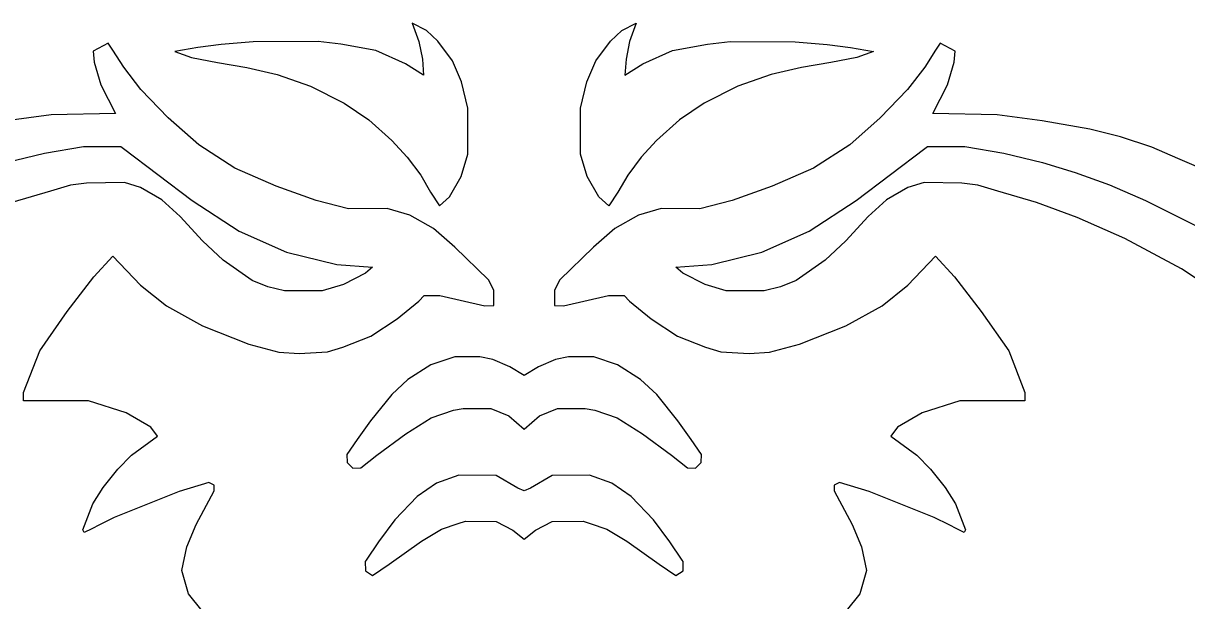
# Model space of a CAD drawing. Extents: x 1374139 to 1377472, y 1168351 to 1170484.
# Drawn here: x 1375830.79 to 1375839.61, y 1170297.92 to 1170302.3 of the extents above; entities that cross this region are included whole.
import ezdxf

# ---------------------------------------------------------------- set-up
doc = ezdxf.new("R2010")
doc.units = 0
doc.layers.add('26', color=7, linetype='Continuous')

msp = doc.modelspace()

# ---------------------------------------------------------------- linework, layer by layer
at = {"layer": '26'}
for p, q in [((1375831.4305, 1170302.1453), (1375831.318, 1170302.0837)), ((1375831.466, 1170302.0904), (1375831.4305, 1170302.1453)), ((1375837.7402, 1170302.1453), (1375837.7047, 1170302.0904)), ((1375837.8527, 1170302.0837), (1375837.7402, 1170302.1453)), ((1375831.318, 1170302.0837), (1375831.3248, 1170302.0004)), ((1375831.5492, 1170301.9618), (1375831.466, 1170302.0904)), ((1375837.7047, 1170302.0904), (1375837.6215, 1170301.9618)), ((1375837.846, 1170302.0004), (1375837.8527, 1170302.0837)), ((1375831.3248, 1170302.0004), (1375831.376, 1170301.8272)), ((1375831.6787, 1170301.7919), (1375831.5492, 1170301.9618)), ((1375837.6215, 1170301.9618), (1375837.492, 1170301.7919)), ((1375837.7947, 1170301.8272), (1375837.846, 1170302.0004)), ((1375831.376, 1170301.8272), (1375831.4879, 1170301.6102)), ((1375831.8855, 1170301.5774), (1375831.6787, 1170301.7919)), ((1375837.492, 1170301.7919), (1375837.2852, 1170301.5774)), ((1375837.6828, 1170301.6102), (1375837.7947, 1170301.8272)), ((1375830.9995, 1170301.6016), (1375830.6596, 1170301.556)), ((1375831.4879, 1170301.6102), (1375830.9995, 1170301.6016)), ((1375832.1176, 1170301.373), (1375831.8855, 1170301.5774)), ((1375837.2852, 1170301.5774), (1375837.0531, 1170301.373)), ((1375838.1713, 1170301.6016), (1375837.6828, 1170301.6102)), ((1375838.5111, 1170301.556), (1375838.1713, 1170301.6016)), ((1375838.8748, 1170301.4915), (1375838.5111, 1170301.556)), ((1375839.1068, 1170301.4343), (1375838.8748, 1170301.4915)), ((1375839.3439, 1170301.3552), (1375839.1068, 1170301.4343)), ((1375830.6569, 1170301.2406), (1375830.9486, 1170301.3106)), ((1375830.9486, 1170301.3106), (1375831.2442, 1170301.3613)), ((1375831.2442, 1170301.3613), (1375831.5272, 1170301.3604)), ((1375831.5272, 1170301.3604), (1375831.5476, 1170301.3449)), ((1375831.5476, 1170301.3449), (1375831.808, 1170301.1477)), ((1375832.3925, 1170301.1955), (1375832.1176, 1170301.373)), ((1375837.0531, 1170301.373), (1375836.7782, 1170301.1955)), ((1375837.3627, 1170301.1477), (1375837.6231, 1170301.3449)), ((1375837.6231, 1170301.3449), (1375837.6435, 1170301.3604)), ((1375837.6435, 1170301.3604), (1375837.9265, 1170301.3613)), ((1375837.9265, 1170301.3613), (1375838.2221, 1170301.3106)), ((1375838.2221, 1170301.3106), (1375838.5138, 1170301.2406)), ((1375839.5415, 1170301.2703), (1375839.3439, 1170301.3552)), ((1375838.5138, 1170301.2406), (1375838.7636, 1170301.1649)), ((1375839.701, 1170301.2017), (1375839.5415, 1170301.2703)), ((1375831.808, 1170301.1477), (1375832.0684, 1170300.9505)), ((1375832.7061, 1170301.0593), (1375832.3925, 1170301.1955)), ((1375836.7782, 1170301.1955), (1375836.4646, 1170301.0593)), ((1375837.1023, 1170300.9505), (1375837.3627, 1170301.1477)), ((1375838.7636, 1170301.1649), (1375839.0225, 1170301.0692)), ((1375831.1451, 1170301.0671), (1375830.995, 1170301.0228)), ((1375831.2674, 1170301.0842), (1375831.1451, 1170301.0671)), ((1375831.5541, 1170301.088), (1375831.2674, 1170301.0842)), ((1375831.6762, 1170301.0497), (1375831.5541, 1170301.088)), ((1375831.8381, 1170300.9555), (1375831.6762, 1170301.0497)), ((1375833.0079, 1170300.9516), (1375832.7061, 1170301.0593)), ((1375836.4646, 1170301.0593), (1375836.1628, 1170300.9516)), ((1375837.4945, 1170301.0497), (1375837.3326, 1170300.9555)), ((1375837.6166, 1170301.088), (1375837.4945, 1170301.0497)), ((1375837.9033, 1170301.0842), (1375837.6166, 1170301.088)), ((1375838.0257, 1170301.0671), (1375837.9033, 1170301.0842)), ((1375838.1757, 1170301.0228), (1375838.0257, 1170301.0671)), ((1375839.0225, 1170301.0692), (1375839.2962, 1170300.9515)), ((1375830.995, 1170301.0228), (1375830.7008, 1170300.936)), ((1375838.47, 1170300.936), (1375838.1757, 1170301.0228)), ((1375831.978, 1170300.8311), (1375831.8381, 1170300.9555)), ((1375832.0684, 1170300.9505), (1375832.4253, 1170300.7195)), ((1375833.2532, 1170300.8887), (1375833.0079, 1170300.9516)), ((1375833.5458, 1170300.892), (1375833.2532, 1170300.8887)), ((1375833.719, 1170300.8407), (1375833.5458, 1170300.892)), ((1375835.6249, 1170300.892), (1375835.4517, 1170300.8407)), ((1375835.9175, 1170300.8887), (1375835.6249, 1170300.892)), ((1375836.1628, 1170300.9516), (1375835.9175, 1170300.8887)), ((1375836.7454, 1170300.7195), (1375837.1023, 1170300.9505)), ((1375837.3326, 1170300.9555), (1375837.1927, 1170300.8311)), ((1375838.7775, 1170300.8226), (1375838.47, 1170300.936)), ((1375839.2962, 1170300.9515), (1375839.7354, 1170300.7314)), ((1375832.1471, 1170300.6464), (1375831.978, 1170300.8311)), ((1375833.8981, 1170300.7406), (1375833.719, 1170300.8407)), ((1375835.4517, 1170300.8407), (1375835.2726, 1170300.7406)), ((1375837.1927, 1170300.8311), (1375837.0237, 1170300.6464)), ((1375839.1379, 1170300.6637), (1375838.7775, 1170300.8226)), ((1375832.4253, 1170300.7195), (1375832.7835, 1170300.5604)), ((1375834.0603, 1170300.5977), (1375833.8981, 1170300.7406)), ((1375835.2726, 1170300.7406), (1375835.1104, 1170300.5977)), ((1375836.3872, 1170300.5604), (1375836.7454, 1170300.7195)), ((1375832.303, 1170300.4993), (1375832.1471, 1170300.6464)), ((1375837.0237, 1170300.6464), (1375836.8677, 1170300.4993)), ((1375839.5681, 1170300.4332), (1375839.1379, 1170300.6637)), ((1375831.3219, 1170300.3724), (1375831.4665, 1170300.5297)), ((1375831.4665, 1170300.5297), (1375831.6767, 1170300.311)), ((1375832.7835, 1170300.5604), (1375833.1639, 1170300.4662)), ((1375834.3147, 1170300.3491), (1375834.0603, 1170300.5977)), ((1375835.1104, 1170300.5977), (1375834.856, 1170300.3491)), ((1375836.0068, 1170300.4662), (1375836.3872, 1170300.5604)), ((1375837.4941, 1170300.311), (1375837.7042, 1170300.5297)), ((1375837.7042, 1170300.5297), (1375837.8489, 1170300.3724)), ((1375832.5222, 1170300.3462), (1375832.303, 1170300.4993)), ((1375833.1639, 1170300.4662), (1375833.4363, 1170300.4461)), ((1375833.4363, 1170300.4461), (1375833.3825, 1170300.4015)), ((1375835.7344, 1170300.4461), (1375836.0068, 1170300.4662)), ((1375835.7882, 1170300.4015), (1375835.7344, 1170300.4461)), ((1375836.8677, 1170300.4993), (1375836.6485, 1170300.3462)), ((1375839.8795, 1170300.2265), (1375839.5681, 1170300.4332)), ((1375831.1213, 1170300.1102), (1375831.3219, 1170300.3724)), ((1375832.6414, 1170300.2961), (1375832.5222, 1170300.3462)), ((1375833.3825, 1170300.4015), (1375833.2144, 1170300.314)), ((1375834.3554, 1170300.2727), (1375834.3147, 1170300.3491)), ((1375834.856, 1170300.3491), (1375834.8153, 1170300.2727)), ((1375835.9563, 1170300.314), (1375835.7882, 1170300.4015)), ((1375836.6485, 1170300.3462), (1375836.5293, 1170300.2961)), ((1375837.8489, 1170300.3724), (1375838.0494, 1170300.1102)), ((1375831.6767, 1170300.311), (1375831.8725, 1170300.1537)), ((1375832.7671, 1170300.2659), (1375832.6414, 1170300.2961)), ((1375833.0538, 1170300.2669), (1375832.7671, 1170300.2659)), ((1375833.2144, 1170300.314), (1375833.0538, 1170300.2669)), ((1375834.3562, 1170300.1546), (1375834.3554, 1170300.2727)), ((1375834.8153, 1170300.2727), (1375834.8145, 1170300.1546)), ((1375836.1169, 1170300.2669), (1375835.9563, 1170300.314)), ((1375836.4036, 1170300.2659), (1375836.1169, 1170300.2669)), ((1375836.5293, 1170300.2961), (1375836.4036, 1170300.2659)), ((1375837.2982, 1170300.1537), (1375837.4941, 1170300.311)), ((1375833.6235, 1170300.0551), (1375833.7858, 1170300.188)), ((1375833.7858, 1170300.188), (1375833.8267, 1170300.2316)), ((1375833.8267, 1170300.2316), (1375833.9461, 1170300.2316)), ((1375833.9461, 1170300.2316), (1375834.2875, 1170300.1541)), ((1375834.8832, 1170300.1541), (1375835.2246, 1170300.2316)), ((1375835.2246, 1170300.2316), (1375835.344, 1170300.2316)), ((1375835.344, 1170300.2316), (1375835.3849, 1170300.188)), ((1375835.3849, 1170300.188), (1375835.5472, 1170300.0551)), ((1375830.9124, 1170299.8114), (1375831.1213, 1170300.1102)), ((1375831.8725, 1170300.1537), (1375832.1458, 1170300.0015)), ((1375834.2875, 1170300.1541), (1375834.3562, 1170300.1546)), ((1375834.8145, 1170300.1546), (1375834.8832, 1170300.1541)), ((1375837.0249, 1170300.0015), (1375837.2982, 1170300.1537)), ((1375838.0494, 1170300.1102), (1375838.2583, 1170299.8114)), ((1375832.1458, 1170300.0015), (1375832.4977, 1170299.8615)), ((1375833.4227, 1170299.9229), (1375833.6235, 1170300.0551)), ((1375835.5472, 1170300.0551), (1375835.748, 1170299.9229)), ((1375836.673, 1170299.8615), (1375837.0249, 1170300.0015)), ((1375833.2117, 1170299.8388), (1375833.4227, 1170299.9229)), ((1375835.748, 1170299.9229), (1375835.959, 1170299.8388)), ((1375830.7898, 1170299.4956), (1375830.9124, 1170299.8114)), ((1375832.4977, 1170299.8615), (1375832.726, 1170299.8008)), ((1375833.0951, 1170299.805), (1375833.2117, 1170299.8388)), ((1375835.959, 1170299.8388), (1375836.0756, 1170299.805)), ((1375836.4447, 1170299.8008), (1375836.673, 1170299.8615)), ((1375838.2583, 1170299.8114), (1375838.381, 1170299.4956)), ((1375832.726, 1170299.8008), (1375832.879, 1170299.7907)), ((1375832.879, 1170299.7907), (1375833.0951, 1170299.805)), ((1375834.0585, 1170299.7674), (1375833.8767, 1170299.7065)), ((1375834.2502, 1170299.7657), (1375834.0585, 1170299.7674)), ((1375834.3483, 1170299.7468), (1375834.2502, 1170299.7657)), ((1375834.4761, 1170299.692), (1375834.3483, 1170299.7468)), ((1375834.8224, 1170299.7468), (1375834.6946, 1170299.692)), ((1375834.9205, 1170299.7657), (1375834.8224, 1170299.7468)), ((1375835.1122, 1170299.7674), (1375834.9205, 1170299.7657)), ((1375835.294, 1170299.7065), (1375835.1122, 1170299.7674)), ((1375836.0756, 1170299.805), (1375836.2917, 1170299.7907)), ((1375836.2917, 1170299.7907), (1375836.4447, 1170299.8008)), ((1375833.8767, 1170299.7065), (1375833.7028, 1170299.595)), ((1375834.5854, 1170299.6246), (1375834.4761, 1170299.692)), ((1375834.6946, 1170299.692), (1375834.5854, 1170299.6246)), ((1375835.4679, 1170299.595), (1375835.294, 1170299.7065)), ((1375833.7028, 1170299.595), (1375833.5809, 1170299.4806)), ((1375835.5898, 1170299.4806), (1375835.4679, 1170299.595)), ((1375830.7899, 1170299.4334), (1375830.7898, 1170299.4956)), ((1375833.5809, 1170299.4806), (1375833.4212, 1170299.2804)), ((1375835.7495, 1170299.2804), (1375835.5898, 1170299.4806)), ((1375838.381, 1170299.4956), (1375838.3809, 1170299.4334)), ((1375831.2825, 1170299.4342), (1375830.7899, 1170299.4334)), ((1375831.5677, 1170299.3428), (1375831.2825, 1170299.4342)), ((1375834.0491, 1170299.362), (1375834.1222, 1170299.3754)), ((1375834.1222, 1170299.3754), (1375834.3324, 1170299.3738)), ((1375834.3324, 1170299.3738), (1375834.4686, 1170299.3191)), ((1375834.7021, 1170299.3191), (1375834.8383, 1170299.3738)), ((1375834.8383, 1170299.3738), (1375835.0485, 1170299.3754)), ((1375835.0485, 1170299.3754), (1375835.1216, 1170299.362)), ((1375837.8882, 1170299.4342), (1375837.603, 1170299.3428)), ((1375838.3809, 1170299.4334), (1375837.8882, 1170299.4342)), ((1375831.7558, 1170299.2328), (1375831.5677, 1170299.3428)), ((1375833.6893, 1170299.1837), (1375833.881, 1170299.3031)), ((1375833.881, 1170299.3031), (1375834.0491, 1170299.362)), ((1375834.4686, 1170299.3191), (1375834.5854, 1170299.2173)), ((1375834.5854, 1170299.2173), (1375834.7021, 1170299.3191)), ((1375835.1216, 1170299.362), (1375835.2898, 1170299.3031)), ((1375835.2898, 1170299.3031), (1375835.4814, 1170299.1837)), ((1375837.603, 1170299.3428), (1375837.4149, 1170299.2328)), ((1375831.8052, 1170299.1643), (1375831.7558, 1170299.2328)), ((1375833.4212, 1170299.2804), (1375833.3203, 1170299.1391)), ((1375835.8504, 1170299.1391), (1375835.7495, 1170299.2804)), ((1375837.4149, 1170299.2328), (1375837.3655, 1170299.1643)), ((1375831.6078, 1170299.0216), (1375831.8052, 1170299.1643)), ((1375833.3203, 1170299.1391), (1375833.2401, 1170299.0267)), ((1375833.469, 1170299.0213), (1375833.6893, 1170299.1837)), ((1375835.4814, 1170299.1837), (1375835.7017, 1170299.0213)), ((1375835.9306, 1170299.0267), (1375835.8504, 1170299.1391)), ((1375837.3655, 1170299.1643), (1375837.5629, 1170299.0216)), ((1375831.5045, 1170298.9141), (1375831.6078, 1170299.0216)), ((1375833.2401, 1170299.0267), (1375833.2444, 1170298.9663)), ((1375833.3477, 1170298.9255), (1375833.469, 1170299.0213)), ((1375835.7017, 1170299.0213), (1375835.823, 1170298.9255)), ((1375835.9263, 1170298.9663), (1375835.9306, 1170299.0267)), ((1375837.5629, 1170299.0216), (1375837.6662, 1170298.9141)), ((1375833.2444, 1170298.9663), (1375833.2872, 1170298.9235)), ((1375835.8835, 1170298.9235), (1375835.9263, 1170298.9663)), ((1375831.3941, 1170298.7772), (1375831.5045, 1170298.9141)), ((1375833.2872, 1170298.9235), (1375833.3477, 1170298.9255)), ((1375834.0889, 1170298.8684), (1375833.9208, 1170298.8095)), ((1375834.3723, 1170298.8667), (1375834.0889, 1170298.8684)), ((1375834.5379, 1170298.7708), (1375834.3723, 1170298.8667)), ((1375834.7984, 1170298.8667), (1375834.6328, 1170298.7708)), ((1375835.0818, 1170298.8684), (1375834.7984, 1170298.8667)), ((1375835.2499, 1170298.8095), (1375835.0818, 1170298.8684)), ((1375835.823, 1170298.9255), (1375835.8835, 1170298.9235)), ((1375837.6662, 1170298.9141), (1375837.7766, 1170298.7772)), ((1375831.3147, 1170298.6521), (1375831.3941, 1170298.7772)), ((1375832.1956, 1170298.8132), (1375831.9689, 1170298.7468)), ((1375832.2344, 1170298.7943), (1375832.1956, 1170298.8132)), ((1375832.2362, 1170298.7512), (1375832.2344, 1170298.7943)), ((1375833.9208, 1170298.8095), (1375833.774, 1170298.7085)), ((1375834.5854, 1170298.7507), (1375834.5379, 1170298.7708)), ((1375834.6328, 1170298.7708), (1375834.5854, 1170298.7507)), ((1375835.3967, 1170298.7085), (1375835.2499, 1170298.8095)), ((1375836.9363, 1170298.7943), (1375836.9346, 1170298.7512)), ((1375836.9751, 1170298.8132), (1375836.9363, 1170298.7943)), ((1375837.2019, 1170298.7468), (1375836.9751, 1170298.8132)), ((1375837.7766, 1170298.7772), (1375837.856, 1170298.6521)), ((1375831.9689, 1170298.7468), (1375831.4764, 1170298.5477)), ((1375832.0993, 1170298.4959), (1375832.2158, 1170298.7133)), ((1375832.2158, 1170298.7133), (1375832.2362, 1170298.7512)), ((1375833.774, 1170298.7085), (1375833.6047, 1170298.532)), ((1375835.566, 1170298.532), (1375835.3967, 1170298.7085)), ((1375836.9346, 1170298.7512), (1375836.9549, 1170298.7133)), ((1375836.9549, 1170298.7133), (1375837.0714, 1170298.4959)), ((1375837.6943, 1170298.5477), (1375837.2019, 1170298.7468)), ((1375831.239, 1170298.4541), (1375831.3147, 1170298.6521)), ((1375837.856, 1170298.6521), (1375837.9317, 1170298.4541)), ((1375831.3646, 1170298.4921), (1375831.3066, 1170298.4634)), ((1375831.4764, 1170298.5477), (1375831.3646, 1170298.4921)), ((1375832.0278, 1170298.3268), (1375832.0993, 1170298.4959)), ((1375833.6047, 1170298.532), (1375833.4819, 1170298.3655)), ((1375833.9594, 1170298.4599), (1375834.0839, 1170298.5028)), ((1375834.0839, 1170298.5028), (1375834.1393, 1170298.5219)), ((1375834.1393, 1170298.5219), (1375834.3731, 1170298.518)), ((1375834.3731, 1170298.518), (1375834.5005, 1170298.4536)), ((1375834.6703, 1170298.4536), (1375834.7976, 1170298.518)), ((1375834.7976, 1170298.518), (1375835.0314, 1170298.5219)), ((1375835.0314, 1170298.5219), (1375835.0868, 1170298.5028)), ((1375835.0868, 1170298.5028), (1375835.2113, 1170298.4599)), ((1375835.6888, 1170298.3655), (1375835.566, 1170298.532)), ((1375837.0714, 1170298.4959), (1375837.143, 1170298.3268)), ((1375837.8061, 1170298.4921), (1375837.6943, 1170298.5477)), ((1375837.8641, 1170298.4634), (1375837.8061, 1170298.4921)), ((1375831.2487, 1170298.4346), (1375831.239, 1170298.4541)), ((1375831.3066, 1170298.4634), (1375831.2487, 1170298.4346)), ((1375833.8073, 1170298.3699), (1375833.9594, 1170298.4599)), ((1375834.5005, 1170298.4536), (1375834.5854, 1170298.3835)), ((1375834.5854, 1170298.3835), (1375834.6703, 1170298.4536)), ((1375835.2113, 1170298.4599), (1375835.3635, 1170298.3699)), ((1375837.922, 1170298.4346), (1375837.8641, 1170298.4634)), ((1375837.9317, 1170298.4541), (1375837.922, 1170298.4346)), ((1375831.9905, 1170298.147), (1375832.0278, 1170298.3268)), ((1375833.4819, 1170298.3655), (1375833.3865, 1170298.2254)), ((1375833.5618, 1170298.1941), (1375833.8073, 1170298.3699)), ((1375835.3635, 1170298.3699), (1375835.609, 1170298.1941)), ((1375835.7842, 1170298.2254), (1375835.6888, 1170298.3655)), ((1375837.143, 1170298.3268), (1375837.1802, 1170298.147)), ((1375833.3865, 1170298.2254), (1375833.3803, 1170298.2161)), ((1375835.7905, 1170298.2161), (1375835.7842, 1170298.2254)), ((1375832.0414, 1170297.9706), (1375831.9905, 1170298.147)), ((1375833.3803, 1170298.2161), (1375833.3813, 1170298.1446)), ((1375833.3813, 1170298.1446), (1375833.436, 1170298.1095)), ((1375833.436, 1170298.1095), (1375833.5618, 1170298.1941)), ((1375835.609, 1170298.1941), (1375835.7347, 1170298.1095)), ((1375835.7347, 1170298.1095), (1375835.7894, 1170298.1446)), ((1375835.7894, 1170298.1446), (1375835.7905, 1170298.2161)), ((1375837.1802, 1170298.147), (1375837.1293, 1170297.9706)), ((1375832.1435, 1170297.8409), (1375832.0414, 1170297.9706)), ((1375837.1293, 1170297.9706), (1375837.0272, 1170297.8409))]:
    msp.add_line(p, q, dxfattribs=at)
for points in [[(1375833.7369, 1170302.2951), (1375833.7865, 1170302.1563), (1375833.8134, 1170302.0218), (1375833.8227, 1170301.9023), (1375833.6848, 1170301.9873), (1375833.4612, 1170302.0882), (1375833.1955, 1170302.1361), (1375833.024, 1170302.1563), (1375832.5307, 1170302.1547), (1375832.2881, 1170302.1332), (1375832.1113, 1170302.1116), (1375831.9359, 1170302.0806), (1375832.0623, 1170302.0362), (1375832.2612, 1170301.9967), (1375832.4831, 1170301.9593), (1375832.7137, 1170301.9064), (1375832.9661, 1170301.8193), (1375833.2217, 1170301.6906), (1375833.4075, 1170301.5636), (1375833.5815, 1170301.4063), (1375833.6975, 1170301.2802), (1375833.8007, 1170301.1433), (1375833.8757, 1170301.0155), (1375833.9439, 1170300.9116), (1375834.0183, 1170300.9789), (1375834.1066, 1170301.1337), (1375834.1594, 1170301.3039), (1375834.1588, 1170301.6522), (1375834.1096, 1170301.8517), (1375834.0423, 1170302.0107), (1375833.9298, 1170302.1597), (1375833.8443, 1170302.2395)], [(1375835.4338, 1170302.2951), (1375835.3842, 1170302.1563), (1375835.3573, 1170302.0218), (1375835.348, 1170301.9023), (1375835.4859, 1170301.9873), (1375835.7095, 1170302.0882), (1375835.9752, 1170302.1361), (1375836.1467, 1170302.1563), (1375836.64, 1170302.1547), (1375836.8826, 1170302.1332), (1375837.0594, 1170302.1116), (1375837.2348, 1170302.0806), (1375837.1084, 1170302.0362), (1375836.9095, 1170301.9967), (1375836.6876, 1170301.9593), (1375836.457, 1170301.9064), (1375836.2046, 1170301.8193), (1375835.949, 1170301.6906), (1375835.7632, 1170301.5636), (1375835.5892, 1170301.4063), (1375835.4732, 1170301.2802), (1375835.37, 1170301.1433), (1375835.2951, 1170301.0155), (1375835.2268, 1170300.9116), (1375835.1524, 1170300.9789), (1375835.0641, 1170301.1337), (1375835.0113, 1170301.3039), (1375835.012, 1170301.6522), (1375835.0611, 1170301.8517), (1375835.1284, 1170302.0107), (1375835.2409, 1170302.1597), (1375835.3265, 1170302.2395)]]:
    msp.add_lwpolyline(points, close=True, dxfattribs=at)

doc.saveas('drawing.dxf')
